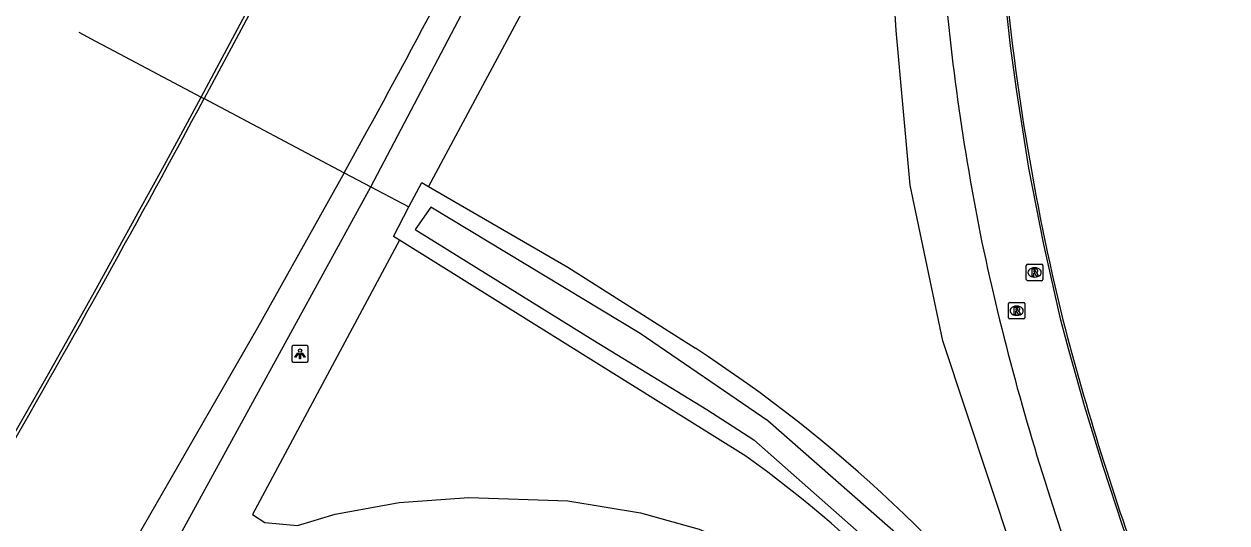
# Model space of a CAD drawing. Extents: x 155018 to 156648, y 383980 to 385733.
# Drawn here: x 155913.7 to 155986.4, y 384322.7 to 384352.9 of the extents above; entities that cross this region are included whole.
import ezdxf

# ---------------------------------------------------------------- set-up
doc = ezdxf.new("R2010")
doc.units = 0
for name, color, linetype in [('IMGEO_Berm_groen', 7, 'Continuous'), ('IMGEO_Duiker', 7, 'Continuous'), ('IMGEO_Groenvoorziening', 7, 'Continuous'), ('IMGEO_Lichtpunt', 7, 'Continuous'), ('IMGEO_Lijnafwatering', 7, 'Continuous'), ('IMGEO_Rijbaan_lokaal_gesloten', 7, 'Continuous'), ('IMGEO_Rijbaan_regionaal_gesloten', 7, 'Continuous'), ('IMGEO_Rioolput', 7, 'Continuous'), ('IMGEO_Waterloop', 7, 'Continuous')]:
    doc.layers.add(name, color=color, linetype=linetype)

msp = doc.modelspace()

# ---------------------------------------------------------------- linework, layer by layer
at = {"layer": 'IMGEO_Berm_groen'}
for points in [[(155919.466, 384315.317), (155934.67, 384343.021), (155955.765, 384383.112), (155980.733, 384442.411)], [(155976.293, 384312.524), (155969.25, 384333.726), (155967.287, 384343.12), (155966.434, 384352.466), (155965.45, 384368.425), (155965.672, 384374.833), (155966.332, 384381.217), (155965.943, 384383.197), (155966.239, 384398.439), (155956.348, 384377.929), (155949.732, 384364.613), (155938.162, 384343.051)], [(155936.413, 384339.792), (155936.039, 384340.025), (155936.97, 384341.805), (155937.747, 384343.292), (155938.162, 384343.051)], [(155936.413, 384339.792), (155927.519, 384323.217), (155928.267, 384322.748), (155930.244, 384322.566), (155932.517, 384323.254), (155936.377, 384323.942), (155940.586, 384324.246), (155946.591, 384324.058), (155950.979, 384323.333), (155954.52, 384322.333), (155958.673, 384320.596), (155962.742, 384318.486), (155965.602, 384316.559), (155968.617, 384314.212), (155973.407, 384309.198), (155976.086, 384305.715), (155978.671, 384301.077), (155980.408, 384296.757), (155981.559, 384292.713), (155982.386, 384287.489), (155982.653, 384283.228), (155982.31, 384278.047), (155981.007, 384272.089)]]:
    msp.add_lwpolyline(points, dxfattribs=at)
at = {"layer": 'IMGEO_Duiker'}
msp.add_lwpolyline([(155917.011, 384352.358), (155918.015, 384351.827), (155919.122, 384351.242), (155924.417, 384348.442), (155924.594, 384348.349), (155933.067, 384343.869), (155934.67, 384343.021), (155936.97, 384341.805)], dxfattribs=at)
at = {"layer": 'IMGEO_Groenvoorziening'}
for points in [[(155938.162, 384343.051), (155946.577, 384338.162), (155954.291, 384333.267)], [(155957.349, 384326.752), (155936.413, 384339.792)]]:
    msp.add_lwpolyline(points, dxfattribs=at)
for centre, radius, start, end in [((155908.499, 384262.656), 84.16, 36.33779, 57.03638), ((155914.576, 384267.181), 73.336, 33.8424, 54.32078)]:
    msp.add_arc(centre, radius, start, end, dxfattribs=at)
at = {"layer": 'IMGEO_Lichtpunt'}
for p, q in [((155930.792, 384333.428), (155929.984, 384333.428)), ((155930.792, 384333.428), (155929.984, 384333.428)), ((155929.89, 384333.333), (155929.89, 384332.526)), ((155929.89, 384333.333), (155929.89, 384332.526)), ((155930.886, 384332.526), (155930.886, 384333.333)), ((155930.886, 384332.526), (155930.886, 384333.333)), ((155929.984, 384332.432), (155930.792, 384332.432)), ((155929.984, 384332.432), (155930.792, 384332.432))]:
    msp.add_line(p, q, dxfattribs=at)
for points in [[(155930.264, 384332.997), (155930.303, 384332.969), (155930.115, 384332.707), (155930.077, 384332.734), (155930.264, 384332.997)], [(155930.366, 384332.949), (155930.413, 384332.949), (155930.413, 384332.627), (155930.366, 384332.627), (155930.366, 384332.949)], [(155930.476, 384332.969), (155930.514, 384332.996), (155930.701, 384332.734), (155930.662, 384332.706), (155930.476, 384332.969)]]:
    msp.add_lwpolyline(points, dxfattribs=at)
msp.add_circle((155930.389, 384333.131), 0.0994, dxfattribs=at)
for centre, start, end in [((155929.984, 384333.333), 90, 180), ((155929.984, 384333.333), 90, 180), ((155930.792, 384333.333), 0, 90), ((155930.792, 384333.333), 0, 90), ((155929.984, 384332.526), 180, 270), ((155929.984, 384332.526), 180, 270), ((155930.792, 384332.526), 270, 0), ((155930.792, 384332.526), 270, 360)]:
    msp.add_arc(centre, 0.0946, start, end, dxfattribs=at)
at = {"layer": 'IMGEO_Lijnafwatering'}
for points in [[(155973.72, 384348.777), (155973.352, 384351.538), (155973.037, 384354.306), (155972.775, 384357.079), (155972.606, 384360.769), (155972.503, 384364.461), (155972.465, 384368.155)], [(155920.713, 384341.642), (155921.954, 384343.905), (155923.189, 384346.172), (155924.417, 384348.442), (155927.096, 384353.444), (155928.107, 384355.335), (155929.114, 384357.228), (155930.116, 384359.124)], [(155977.827, 384329.795), (155977.332, 384331.514), (155976.855, 384333.238), (155976.394, 384334.966), (155975.353, 384339.54), (155974.462, 384344.145), (155973.72, 384348.777)], [(155911.003, 384324.328), (155911.46, 384325.145), (155911.914, 384325.962), (155912.366, 384326.781), (155915.178, 384331.718), (155917.961, 384336.671), (155920.713, 384341.642)], [(155984.622, 384311.612), (155983.481, 384314.002), (155982.411, 384316.425), (155981.414, 384318.879), (155980.141, 384322.492), (155978.945, 384326.131), (155977.827, 384329.795)]]:
    msp.add_lwpolyline(points, dxfattribs=at)
at = {"layer": 'IMGEO_Rijbaan_lokaal_gesloten'}
for centre, radius, start, end in [((156108.377, 384367.399), 139.544, 184.27298, 191.47007), ((156116.25, 384369.215), 143.868, 184.83483, 193.75997), ((156122.354, 384371.676), 154.099, 191.99501, 198.32504), ((156149.693, 384380.214), 178.988, 194.63365, 200.0261), ((156061.478, 384350.221), 89.572, 197.54029, 206.84864)]:
    msp.add_arc(centre, radius, start, end, dxfattribs=at)
at = {"layer": 'IMGEO_Rijbaan_regionaal_gesloten'}
for points in [[(155927.272, 384353.35), (155924.594, 384348.349)], [(155933.067, 384343.869), (155927.821, 384334.493), (155919.212, 384319.557), (155916.895, 384315.729), (155917.111, 384315.566), (155916.712, 384314.868), (155917.359, 384314.042)]]:
    msp.add_lwpolyline(points, dxfattribs=at)
for centre, radius, start, end in [((155226.942, 384732.885), 806.192, 331.148919, 334.373158), ((155099.17, 384793.397), 937.759, 330.152777, 331.667529)]:
    msp.add_arc(centre, radius, start, end, dxfattribs=at)
at = {"layer": 'IMGEO_Rioolput'}
for p, q in [((155974.301, 384337.425), (155974.301, 384338.277)), ((155974.376, 384338.351), (155975.228, 384338.351)), ((155974.789, 384338.131), (155974.814, 384338.131)), ((155975.302, 384338.277), (155975.302, 384337.425)), ((155975.228, 384337.351), (155974.376, 384337.351)), ((155974.812, 384337.571), (155974.787, 384337.571)), ((155973.215, 384335.112), (155973.215, 384335.964)), ((155973.29, 384336.038), (155974.142, 384336.038)), ((155973.703, 384335.818), (155973.728, 384335.818)), ((155974.216, 384335.964), (155974.216, 384335.112)), ((155974.142, 384335.038), (155973.29, 384335.038)), ((155973.726, 384335.258), (155973.701, 384335.258))]:
    msp.add_line(p, q, dxfattribs=at)
for points in [[(155974.301, 384337.425), (155974.301, 384338.277)], [(155974.376, 384338.351), (155975.228, 384338.351)], [(155974.89, 384338.049), (155974.638, 384338.051), (155974.638, 384337.651)], [(155974.638, 384337.651), (155974.762, 384337.651), (155974.762, 384337.813), (155974.773, 384337.813)], [(155974.816, 384337.97), (155974.762, 384337.97), (155974.762, 384337.889)], [(155974.762, 384337.889), (155974.814, 384337.889)], [(155974.82, 384337.784), (155974.891, 384337.651), (155975.031, 384337.651), (155974.966, 384337.777)], [(155975.302, 384338.277), (155975.302, 384337.425)], [(155975.228, 384337.351), (155974.376, 384337.351)], [(155973.215, 384335.112), (155973.215, 384335.964)], [(155973.29, 384336.038), (155974.142, 384336.038)], [(155973.804, 384335.736), (155973.552, 384335.738), (155973.552, 384335.338)], [(155973.73, 384335.657), (155973.676, 384335.657), (155973.676, 384335.576)], [(155974.216, 384335.964), (155974.216, 384335.112)], [(155974.142, 384335.038), (155973.29, 384335.038)], [(155973.552, 384335.338), (155973.676, 384335.338), (155973.676, 384335.5), (155973.687, 384335.5)], [(155973.676, 384335.576), (155973.728, 384335.576)], [(155973.734, 384335.471), (155973.805, 384335.338), (155973.945, 384335.338), (155973.88, 384335.464)]]:
    msp.add_lwpolyline(points, dxfattribs=at)
for centre, radius, start, end in [((155974.378, 384338.275), 0.0765, 91.55205, 178.44795), ((155974.378, 384338.275), 0.0765, 91.55205, 178.44795), ((155974.772, 384337.76), 0.0533, 26.02933, 88.69889), ((155974.798, 384338.078), 0.19, 274.7715, 282.96867), ((155974.822, 384337.874), 0.0964, 77.00612, 93.18647), ((155974.836, 384337.931), 0.0378, 276.66336, 79.67722), ((155974.889, 384337.939), 0.109, 350.36119, 89.41601), ((155974.887, 384337.939), 0.112, 277.58423, 350.98172), ((155974.871, 384337.724), 0.108, 29.51342, 73.79051), ((155975.226, 384338.275), 0.0765, 1.55205, 88.44795), ((155975.226, 384338.275), 0.0765, 1.55205, 88.44795), ((155974.378, 384337.427), 0.0765, 181.55205, 268.44795), ((155974.378, 384337.427), 0.0765, 181.55205, 268.44795), ((155975.226, 384337.427), 0.0765, 271.55205, 358.44795), ((155975.226, 384337.427), 0.0765, 271.55205, 358.44795), ((155973.292, 384335.962), 0.0765, 91.55205, 178.44795), ((155973.292, 384335.962), 0.0765, 91.55205, 178.44795), ((155973.736, 384335.561), 0.0964, 77.00612, 93.18647), ((155973.75, 384335.618), 0.0378, 276.66336, 79.67722), ((155973.803, 384335.626), 0.109, 350.36119, 89.41601), ((155973.801, 384335.626), 0.112, 277.58423, 350.98172), ((155974.14, 384335.962), 0.0765, 1.55205, 88.44795), ((155974.14, 384335.962), 0.0765, 1.55205, 88.44795), ((155973.292, 384335.114), 0.0765, 181.55205, 268.44795), ((155973.292, 384335.114), 0.0765, 181.55205, 268.44795), ((155973.686, 384335.447), 0.0533, 26.02933, 88.69889), ((155973.712, 384335.765), 0.19, 274.7715, 282.96867), ((155973.785, 384335.411), 0.108, 29.51342, 73.79051), ((155974.14, 384335.114), 0.0765, 271.55205, 358.44795), ((155974.14, 384335.114), 0.0765, 271.55205, 358.44795)]:
    msp.add_arc(centre, radius, start, end, dxfattribs=at)
for centre, major_axis, ratio, start_param, end_param in [((155974.788, 384337.851), (-0.387, 0.002), 0.722429, 4.712389, 7.853982), ((155974.813, 384337.851), (-0.39, 0.002), 0.717154, 1.570796, 4.712389), ((155973.702, 384335.538), (-0.387, 0.002), 0.722429, 4.712389, 7.853982), ((155973.727, 384335.538), (-0.39, 0.002), 0.717154, 1.570796, 4.712389)]:
    msp.add_ellipse(centre, major_axis=major_axis, ratio=ratio, start_param=start_param, end_param=end_param, dxfattribs=at)
at = {"layer": 'IMGEO_Waterloop'}
msp.add_lwpolyline([(155991.041, 384289.533), (155987.984, 384292.973), (155982.548, 384301.126), (155978.068, 384308.344), (155975.988, 384311.444), (155972.113, 384316.21), (155967.718, 384320.945), (155958.674, 384328.886), (155950.945, 384334.151), (155938.291, 384341.794), (155937.357, 384340.436), (155948.1, 384333.769), (155954.979, 384329.565), (155957.824, 384327.739), (155967.463, 384319.247), (155973.875, 384311.433), (155979.82, 384302.559), (155986.444, 384292.495), (155989.374, 384287.994), (155993.111, 384284.172), (155995.701, 384281.582), (156008.026, 384270.382)], dxfattribs=at)

doc.saveas('drawing.dxf')
